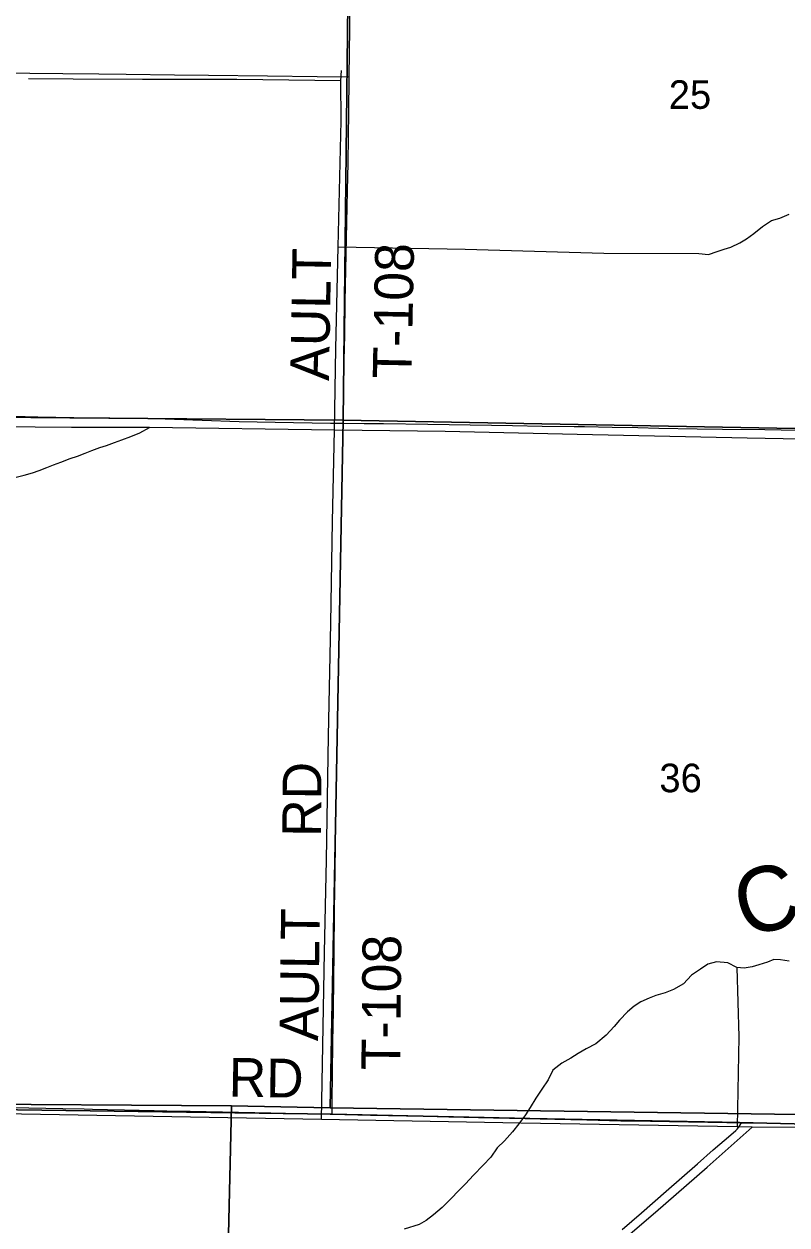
# Model space of a CAD drawing. Extents: x 1443599 to 1910620, y 1028088 to 1361369.
# Drawn here: x 1678654 to 1684560, y 1267821 to 1277115 of the extents above; entities that cross this region are included whole.
import ezdxf

# ---------------------------------------------------------------- set-up
doc = ezdxf.new("R2010")
doc.units = 0
for name, color, linetype in [('GM_X_Minor_River', 7, 'Continuous'), ('GM_X_Minor_River_Text', 7, 'Continuous'), ('GM_X_Section', 7, 'Continuous'), ('GM_X_Section_Text', 7, 'Continuous'), ('GM_X_Township', 7, 'Continuous'), ('GM_X_Township_Road', 7, 'Continuous'), ('GM_X_Township_Road_Text', 7, 'Continuous')]:
    doc.layers.add(name, color=color, linetype=linetype)

msp = doc.modelspace()

# ---------------------------------------------------------------- linework, layer by layer
at = {"layer": 'GM_X_Minor_River'}
for points in [[(1681106.9, 1276675.8), (1680301.4, 1276684.8), (1679571.8, 1276685.7), (1679034.7, 1276687.1), (1678690, 1276691)], [(1680956, 1268635.9), (1680978.8, 1269930.1), (1680995.2, 1270646.3), (1681010.5, 1271603.5), (1681029.4, 1272478.2), (1681041.7, 1273264.8), (1681057.9, 1273973), (1681067.8, 1274603.1), (1681086.3, 1275391.5), (1681108.1, 1276366.6), (1681106.9, 1276675.8), (1681111.2, 1276755.9)], [(1683876.9, 1275339.5), (1683952.8, 1275331.3), (1684019.6, 1275353.5), (1684074.3, 1275372), (1684124.8, 1275388.6), (1684194, 1275422.8), (1684247, 1275453.4), (1684304.2, 1275493.9), (1684371.9, 1275548.1), (1684441.4, 1275594.3), (1684504, 1275612.6), (1684577.1, 1275644.6)], [(1681086.3, 1275391.5), (1682067.9, 1275371.4), (1683141.4, 1275342.6), (1683876.9, 1275339.5)], [(1684948.2, 1273897.5), (1684251.1, 1273909.5), (1682937, 1273939.1), (1681915.4, 1273960.4), (1681057.9, 1273973), (1679625.3, 1273992.1), (1679022, 1273991.3), (1678456.9, 1273997.6), (1677849.8, 1274003), (1677182.6, 1274014.1), (1676441.5, 1274029.4), (1675840, 1274024.6), (1675609.8, 1274035.2), (1675058.4, 1274029), (1673942.2, 1274036.9), (1672988.3, 1274040.2), (1671241.6, 1274078.2), (1670540.3, 1274088.3), (1670077.5, 1274093.5), (1669554.5, 1274098.5), (1669083.7, 1274107.9), (1668927.6, 1274114.4), (1668047.9, 1274123.6), (1667667.2, 1274128.4)], [(1678592.2, 1273608.2), (1678654.8, 1273624.5), (1678719.4, 1273640.7), (1678772, 1273659.3), (1678830.8, 1273683.7), (1678883.5, 1273704.2), (1678938.2, 1273724.8), (1679011.2, 1273752.8), (1679067.8, 1273771.2), (1679126.6, 1273793.6), (1679179.3, 1273814.2), (1679242.1, 1273836.5), (1679292.7, 1273853.1), (1679355.4, 1273875.4), (1679412.2, 1273897.8), (1679481.1, 1273923.9), (1679550, 1273952.1), (1679625.3, 1273992.1)], [(1684576.7, 1269863), (1684510.9, 1269872.9), (1684458.9, 1269876.4), (1684408.2, 1269855.8), (1684343.4, 1269833.5), (1684290.9, 1269819), (1684228.4, 1269808.7), (1684172.4, 1269812.3), (1684103.3, 1269848.4), (1684015.3, 1269857), (1683946.7, 1269838.9), (1683889.4, 1269800.4), (1683822, 1269754.1), (1683760, 1269687.7), (1683682.5, 1269643.7), (1683617.7, 1269617.5), (1683544.9, 1269595.5), (1683494.2, 1269576.8), (1683429.2, 1269546.6), (1683378.2, 1269513.9), (1683324.8, 1269469.3), (1683262.9, 1269406.8), (1683221.4, 1269355.8), (1683161.3, 1269289.3), (1683081.3, 1269223.3), (1683006, 1269183.3), (1682942.8, 1269147), (1682885.7, 1269112.5), (1682816.4, 1269072.3), (1682746.7, 1269018.1), (1682710.6, 1268944.9), (1682662.4, 1268872), (1682616.3, 1268803), (1682572.2, 1268730), (1682536.5, 1268672.8), (1682484.4, 1268604.1), (1682436.5, 1268541.2), (1682374.4, 1268472.7), (1682316.7, 1268418.2), (1682268.6, 1268345.3), (1682208.7, 1268284.8), (1682132.3, 1268206.6), (1682070.3, 1268140.2), (1682022.8, 1268089.3), (1681954.7, 1268021), (1681890.7, 1267956.6), (1681822.9, 1267898.3), (1681767.6, 1267855.8)], [(1684172.4, 1269812.3), (1684187.2, 1269275.9), (1684175.4, 1268581.6)], [(1684860.7, 1268574), (1684291.6, 1268578.3), (1684175.4, 1268581.6), (1682498.6, 1268609.7), (1680956, 1268635.9), (1678928.6, 1268672.1), (1678193.4, 1268685.2), (1677507.8, 1268682.8), (1676786.4, 1268687.5), (1675894.6, 1268693), (1675533.7, 1268689.3), (1674706.2, 1268697), (1673944.6, 1268698.8), (1672938.8, 1268713.6), (1671440.1, 1268730.4), (1670812.8, 1268734.4)], [(1675658.6, 1265190.6), (1676419.3, 1265156.7), (1677317.9, 1265110.8), (1677960.6, 1265086.4), (1678591.1, 1265056.2), (1679009.5, 1265038.2), (1679658.5, 1265023.5), (1679970.9, 1265014.6), (1680071.3, 1265021.7), (1680151.7, 1265029.4), (1680216.4, 1265047.7), (1680273.5, 1265082.1), (1680396.6, 1265181), (1680569.2, 1265330.6), (1680887.8, 1265608.5), (1681299, 1265972.1), (1681744.8, 1266354.8), (1682130.9, 1266679), (1682657.4, 1267149.7), (1683078.9, 1267523), (1683541.2, 1267919.3), (1683942, 1268269.1), (1684291.6, 1268578.3)], [(1681767.6, 1267855.8), (1681712.5, 1267823.2), (1681597.3, 1267788.4)]]:
    msp.add_lwpolyline(points, dxfattribs=at)
at = {"layer": 'GM_X_Section'}
for points in [[(1675791.3, 1279430.1), (1681183.2, 1279346.6), (1681125.4, 1274050.4), (1675679.1, 1274096.1)], [(1681183.2, 1279346.6), (1686501, 1279254), (1686483.4, 1276713.1), (1686441.1, 1273950.1), (1681125.4, 1274050.4)], [(1681125.4, 1274050.4), (1681025.1, 1268726.7), (1680258.9, 1268741.6), (1675606.9, 1268774.1), (1675679.1, 1274096.1)], [(1681125.4, 1274050.4), (1686441.1, 1273950.1), (1686418.6, 1271747.3), (1686387.1, 1268651.8), (1685550.7, 1268661.6), (1681025.1, 1268726.7)], [(1674806.6, 1268785.5), (1675606.9, 1268774.1), (1680258.9, 1268741.6), (1680205.7, 1266419), (1674790.9, 1266584.5)], [(1680258.9, 1268741.6), (1681025.1, 1268726.7), (1685550.7, 1268661.6), (1685514.1, 1266390.8), (1685513.1, 1266304.8), (1680205.7, 1266419)]]:
    msp.add_lwpolyline(points, close=True, dxfattribs=at)
at = {"layer": 'GM_X_Township'}
for points in [[(1686497.1, 1279245.8), (1686440.1, 1273924.1), (1686412.6, 1271686.4), (1686370.1, 1269011.5), (1686348.8, 1268602.2), (1686313.2, 1268577.3), (1685567.5, 1268580.8), (1684193.7, 1268613), (1682569.3, 1268645.8), (1681034.4, 1268678.1), (1675609.8, 1268753.7), (1673996.9, 1268769.2), (1669506.9, 1268826.1), (1668947.4, 1268831.3), (1667834, 1268841.7), (1667636.6, 1268843.6), (1667010.6, 1268849.4)], [(1669282.7, 1250871), (1669367, 1256110), (1669430.7, 1261424.1), (1669506.9, 1268826.1), (1673996.9, 1268769.2), (1675609.8, 1268753.7), (1681034.4, 1268678.1), (1682569.3, 1268645.8), (1684193.7, 1268613), (1685567.5, 1268580.8), (1685517.2, 1266360.6), (1691028.1, 1266317.4), (1696325.2, 1266275.9)]]:
    msp.add_lwpolyline(points, dxfattribs=at)
at = {"layer": 'GM_X_Township_Road'}
for points in [[(1681172.2, 1276705.5), (1681175.1, 1277080.8), (1681177.7, 1277547), (1681180.2, 1278055.8), (1681183.3, 1278344.7), (1681190.5, 1278896.2), (1681197.2, 1279260.5), (1681199.1, 1279382.4)], [(1675771.9, 1276773.5), (1675795.7, 1276770.6), (1675818.6, 1276769.4), (1675902.8, 1276767.5), (1676136.9, 1276763.7), (1676527.5, 1276757.5), (1676844.2, 1276754.5), (1677088.8, 1276752.3), (1677269.3, 1276750.7), (1677430.1, 1276748.8), (1677698.4, 1276747), (1677880, 1276746.3), (1678217.9, 1276743.9), (1678385.3, 1276740.5), (1678473.9, 1276737.5), (1678700.3, 1276733.8), (1678953.5, 1276731.1), (1679232, 1276729.4), (1679445.4, 1276727), (1679819.7, 1276723), (1680081.5, 1276720.2), (1680538, 1276714.2), (1680922.3, 1276708.5), (1681172.2, 1276705.5)], [(1681125.6, 1274026.2), (1681125.9, 1274042.7), (1681126.9, 1274112.2), (1681129.9, 1274320.2), (1681133.5, 1274510.5), (1681136.8, 1274707.5), (1681140.8, 1274966.8), (1681157.4, 1275823.5), (1681160, 1275935), (1681162.3, 1276036.8), (1681165.6, 1276246.9), (1681168.8, 1276427.4), (1681172.2, 1276703.2), (1681172.2, 1276705.5)], [(1675715.2, 1274094.1), (1675791.2, 1274094.8), (1676053.7, 1274093.8), (1676398.3, 1274094), (1676660.9, 1274090.9), (1676939.9, 1274090.7), (1677497.8, 1274086.1), (1678022.9, 1274083.2), (1678285.4, 1274079.9), (1678449.6, 1274080.1), (1678564.4, 1274079.3), (1678761.2, 1274074.6), (1679040.2, 1274070.5), (1679319.1, 1274067.1), (1679466.8, 1274063.8), (1679630.9, 1274061.2), (1679745.7, 1274059.1), (1680319.7, 1274039.8), (1680598.6, 1274033.1), (1681025.3, 1274027), (1681125.6, 1274026.2)], [(1681125.6, 1274026.2), (1681287.9, 1274024.7), (1681435.5, 1274022.7), (1681780.1, 1274017.1), (1682272.4, 1274010.3), (1682436.4, 1274007.5), (1682666.2, 1274002.9), (1682912.3, 1274001.4), (1682993, 1273999.9)], [(1682993, 1273999.9), (1683207.6, 1273995.9), (1683405.8, 1273991.5)], [(1683405.8, 1273991.5), (1683568.6, 1273987.9), (1683863.9, 1273982.6), (1684060.8, 1273978.5), (1684389, 1273976.4), (1684766.3, 1273968.2), (1685028.8, 1273961.2), (1685274.9, 1273956.6), (1685619.5, 1273949.5), (1685914.9, 1273944.5), (1686292.2, 1273937.2), (1686390.8, 1273936.2), (1686450.9, 1273935.6)], [(1681038.5, 1268677.1), (1681038.7, 1268697.1), (1681039.5, 1268783.6), (1681041.2, 1268985.6), (1681045.5, 1269238.2), (1681049.1, 1269474.4), (1681051.8, 1269730.3), (1681054.5, 1269917.3), (1681058.7, 1270265), (1681063, 1270550.5), (1681066.2, 1270776.5), (1681068.9, 1270990), (1681073.1, 1271249), (1681073.1, 1271332)], [(1678528.1, 1268730.1), (1678692.4, 1268727.5), (1678955.1, 1268721.6), (1679119.3, 1268718.4), (1679185, 1268717.2), (1679299.9, 1268714.5), (1679431.1, 1268710.7), (1679496.7, 1268709.2), (1679545.9, 1268708.1), (1679595.1, 1268707.3), (1679660.5, 1268705.8), (1679709.5, 1268704.8), (1679758.7, 1268704.1), (1679939.3, 1268700.4), (1680563.4, 1268687.8), (1681023.1, 1268677.3), (1681038.5, 1268677.1)], [(1681038.5, 1268677.1), (1681335.2, 1268671.7), (1681614.3, 1268665.9), (1681762.2, 1268663.5), (1681942.8, 1268657.9), (1682287.5, 1268648.7), (1682533.9, 1268644.3), (1682763.8, 1268638.5), (1683010.1, 1268633.6), (1683272.8, 1268628), (1683502.8, 1268624.6), (1683650.5, 1268621.7), (1684093.9, 1268614), (1684207.7, 1268612.3)], [(1683285.4, 1267785), (1683433.6, 1267914.9), (1683625.7, 1268081.8), (1683866.2, 1268293.2), (1683990, 1268401.1), (1684126.7, 1268519.2), (1684163.4, 1268552), (1684175.2, 1268563.4), (1684185.6, 1268575.9), (1684189.9, 1268582.9), (1684207.7, 1268612.3)], [(1684207.7, 1268612.3), (1684241.7, 1268611.7), (1684603.1, 1268606.3), (1684816.6, 1268602.5), (1685210.7, 1268595.6), (1685566.4, 1268589.5)]]:
    msp.add_lwpolyline(points, dxfattribs=at)

# ---------------------------------------------------------------- texts
at = {"layer": 'GM_X_Minor_River_Text'}
msp.add_text('Creek', height=500.32, rotation=15.52177, dxfattribs=at).set_placement((1684232.2, 1270039))
at = {"layer": 'GM_X_Section_Text'}
for s, p in [('25', (1683644.8, 1276458.7)), ('36', (1683572.2, 1271169.9))]:
    msp.add_text(s, height=221, rotation=0.00001, dxfattribs=at).set_placement(p)
at = {"layer": 'GM_X_Township_Road_Text'}
for s, rotation, p in [('AULT', 88.973, (1681014.2, 1274352.2)), ('T-108', 88.87836, (1681653, 1274369.1)), ('RD', 89.50005, (1680952.7, 1270823.4)), ('AULT', 89.23158, (1680930.6, 1269242.7)), ('T-108', 89.43574, (1681565.1, 1269017.4)), ('RD', 359.01279, (1680236.8, 1268814.8))]:
    msp.add_text(s, height=300, rotation=rotation, dxfattribs=at).set_placement(p)

doc.saveas('drawing.dxf')
